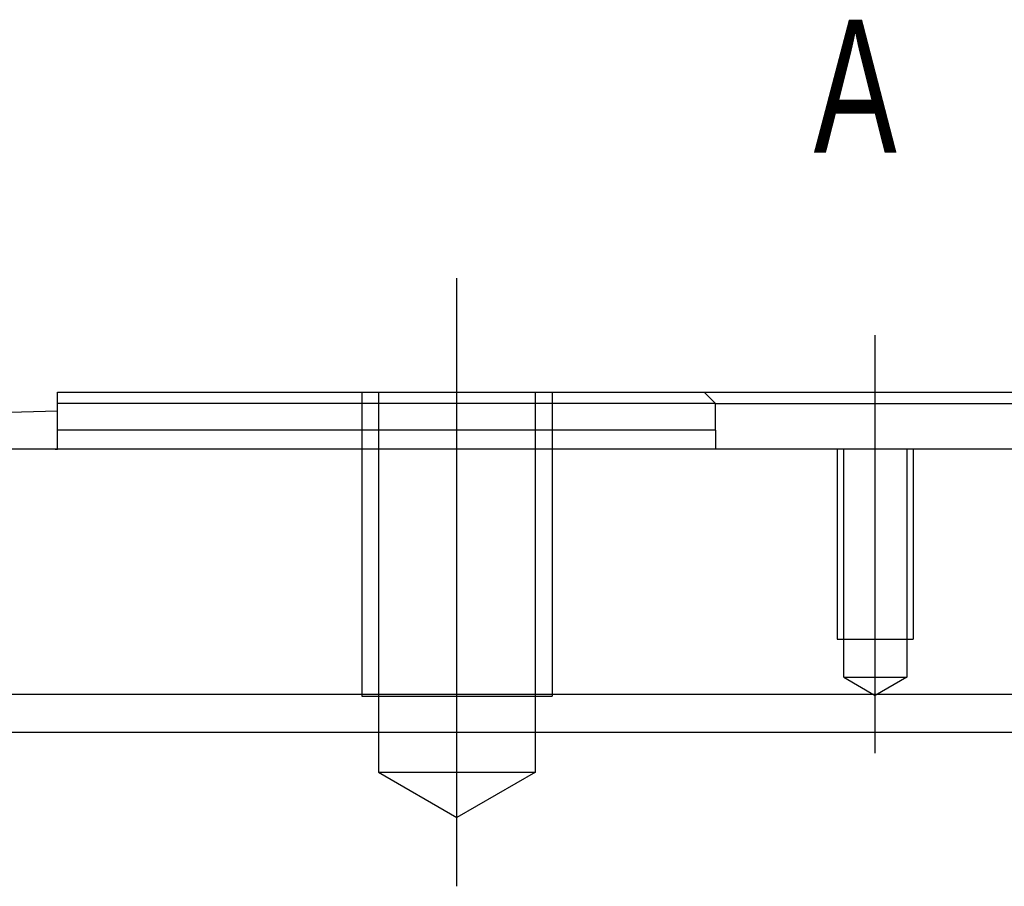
# Model space of a CAD drawing. Header units: millimetres. Extents: x -227 to 3135, y -1502 to 860.
# Tile 575 of 582: x 1223 to 1249, y -198 to -175. Entities that reach past the tile are written whole.
import ezdxf
from ezdxf.lldxf.tags import DXFTag

# ---------------------------------------------------------------- set-up
doc = ezdxf.new("R2010")
doc.units = ezdxf.units.MM
doc.layers.add('2', color=7, linetype='CONTINUOUS', true_color=0xffffff)
doc.styles.add('CHN', font='txt')
tags = doc.linetypes.add('DASHED', pattern=[25.72, 12.86, -12.86]).pattern_tags.tags
tags[6:7] = [DXFTag(74, 4), DXFTag(75, 0), DXFTag(340, '0'), DXFTag(46, 0.0), DXFTag(50, 0.0), DXFTag(44, 0.0), DXFTag(45, 0.0)]
tags[4:5] = [DXFTag(74, 4), DXFTag(75, 0), DXFTag(340, '0'), DXFTag(46, 0.0), DXFTag(50, 0.0), DXFTag(44, 0.0), DXFTag(45, 0.0)]

msp = doc.modelspace()

# ---------------------------------------------------------------- linework, layer by layer
at = {"layer": '2'}
for p, q in [((1234.966, -197.912), (1234.966, -181.912)), ((1245.966, -194.412), (1245.966, -183.412))]:
    msp.add_line(p, q, dxfattribs=at)
at = {"layer": '2', "linetype": 'Continuous'}
for p, q in [((1224.466, -184.912), (1241.466, -184.912)), ((1224.466, -185.912), (1224.466, -184.912)), ((1241.766, -185.212), (1241.466, -184.912)), ((1241.467, -184.912), (1258.466, -184.912)), ((1241.766, -185.212), (1244.766, -185.212)), ((1241.766, -185.912), (1241.766, -185.212)), ((1244.766, -185.212), (1255.166, -185.212)), ((1224.466, -185.412), (1215.661, -185.642)), ((1224.466, -186.412), (1224.466, -185.912)), ((1241.766, -185.912), (1241.766, -186.412)), ((1284.466, -186.412), (1215.466, -186.412)), ((1224.404, -186.412), (1224.466, -186.412)), ((1250.912, -192.865), (1176.665, -192.865)), ((1326.665, -193.865), (1176.665, -193.865))]:
    msp.add_line(p, q, dxfattribs=at)
at = {"layer": '2', "linetype": 'DASHED', "ltscale": 0.1}
for p, q in [((1232.466, -184.912), (1232.466, -192.912)), ((1232.899, -184.912), (1232.899, -194.912)), ((1237.034, -194.912), (1237.034, -184.912)), ((1237.466, -184.912), (1237.466, -192.912)), ((1241.766, -185.212), (1224.466, -185.212)), ((1244.966, -186.412), (1244.966, -191.412)), ((1245.141, -192.412), (1245.141, -186.412)), ((1246.791, -186.412), (1246.791, -192.412)), ((1246.966, -186.412), (1246.966, -191.412)), ((1244.966, -191.412), (1246.966, -191.412)), ((1245.141, -192.412), (1246.791, -192.412)), ((1245.141, -192.412), (1245.966, -192.889)), ((1246.791, -192.412), (1245.966, -192.889)), ((1232.466, -192.912), (1237.466, -192.912)), ((1234.494, -192.912), (1234.966, -192.912)), ((1232.899, -194.912), (1237.034, -194.912)), ((1232.899, -194.912), (1234.966, -196.106)), ((1237.034, -194.912), (1234.966, -196.106))]:
    msp.add_line(p, q, dxfattribs=at)
at = {"layer": '2', "linetype": 'DASHED'}
msp.add_line((1241.766, -186.412), (1241.766, -186.412), dxfattribs=at)
msp.add_line((1241.766, -186.412), (1241.766, -186.412), dxfattribs=at)
at = {"layer": '2', "linetype": 'Continuous'}
msp.add_open_spline([(1241.766, -185.912), (1224.466, -185.912)], degree=1, dxfattribs=at)

# ---------------------------------------------------------------- texts
at = {"layer": '2', "style": 'CHN', "width": 0.7}
msp.add_text('A', height=3.5, dxfattribs=at).set_placement((1244.345, -178.611))

doc.saveas('drawing.dxf')
